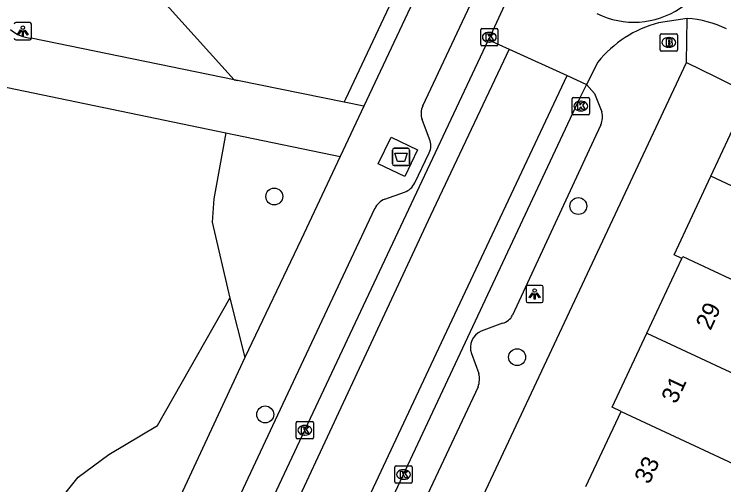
# Model space of a CAD drawing. Extents: x 159822 to 160765, y 380693 to 381634.
# Drawn here: x 160158.96 to 160200.01, y 381463.11 to 381490.35 of the extents above; entities that cross this region are included whole.
import ezdxf

# ---------------------------------------------------------------- set-up
doc = ezdxf.new("R2010")
doc.units = 0
for name, color, linetype in [('IMGEO_Afval_apart_plaats', 7, 'Continuous'), ('IMGEO_Boom', 7, 'Continuous'), ('IMGEO_Brandkraan', 7, 'Continuous'), ('IMGEO_Groenvoorziening', 7, 'Continuous'), ('IMGEO_Hek', 7, 'Continuous'), ('IMGEO_Kolk', 7, 'Continuous'), ('IMGEO_Lichtpunt', 7, 'Continuous'), ('IMGEO_Pand', 7, 'Continuous'), ('IMGEO_Pand_nummerreeks', 7, 'Continuous'), ('IMGEO_Rijbaan_lokaal_gesloten', 7, 'Continuous'), ('IMGEO_Rijbaan_lokaal_open', 7, 'Continuous'), ('IMGEO_Voetpad_gesloten', 7, 'Continuous'), ('IMGEO_Voetpad_open', 7, 'Continuous')]:
    doc.layers.add(name, color=color, linetype=linetype)

msp = doc.modelspace()

# ---------------------------------------------------------------- linework, layer by layer
at = {"layer": 'IMGEO_Afval_apart_plaats'}
for p, q in [((160180.842, 381481.69), (160180.842, 381482.49)), ((160180.842, 381482.49), (160180.842, 381481.69)), ((160180.942, 381482.59), (160181.732, 381482.59)), ((160181.732, 381482.59), (160180.942, 381482.59)), ((160181.832, 381482.49), (160181.832, 381481.69)), ((160181.832, 381481.69), (160181.832, 381482.49)), ((160181.732, 381481.59), (160180.942, 381481.59)), ((160180.942, 381481.59), (160181.732, 381481.59))]:
    msp.add_line(p, q, dxfattribs=at)
msp.add_lwpolyline([(160180.985, 381482.304), (160181.689, 381482.304), (160181.54, 381481.834), (160181.134, 381481.834), (160180.985, 381482.304)], dxfattribs=at)
for centre, start, end in [((160180.942, 381482.49), 90, 180), ((160180.942, 381482.49), 90, 180), ((160181.732, 381482.49), 0, 90), ((160181.732, 381482.49), 360, 90), ((160180.942, 381481.69), 180, 270), ((160180.942, 381481.69), 180, 270), ((160181.732, 381481.69), 270, 0), ((160181.732, 381481.69), 270, 0)]:
    msp.add_arc(centre, 0.1, start, end, dxfattribs=at)
at = {"layer": 'IMGEO_Boom'}
for centre in [(160174.006, 381479.801), (160191.593, 381479.246), (160188.052, 381470.494), (160173.484, 381467.183)]:
    msp.add_circle(centre, 0.489, dxfattribs=at)
at = {"layer": 'IMGEO_Brandkraan'}
for p, q in [((160196.331, 381488.293), (160196.331, 381489.145)), ((160196.406, 381489.219), (160197.258, 381489.219)), ((160196.819, 381488.999), (160196.844, 381488.999)), ((160197.332, 381489.145), (160197.332, 381488.293)), ((160197.258, 381488.219), (160196.406, 381488.219)), ((160196.842, 381488.439), (160196.817, 381488.439))]:
    msp.add_line(p, q, dxfattribs=at)
for points in [[(160196.331, 381488.293), (160196.331, 381489.145)], [(160196.406, 381489.219), (160197.258, 381489.219)], [(160196.679, 381488.919), (160196.679, 381488.519), (160196.892, 381488.519)], [(160196.91, 381488.919), (160196.679, 381488.919)], [(160197.332, 381489.145), (160197.332, 381488.293)], [(160196.858, 381488.838), (160196.804, 381488.838), (160196.804, 381488.762)], [(160196.804, 381488.762), (160196.857, 381488.762)], [(160196.866, 381488.686), (160196.804, 381488.686), (160196.804, 381488.605)], [(160196.804, 381488.605), (160196.866, 381488.605)], [(160197.258, 381488.219), (160196.406, 381488.219)]]:
    msp.add_lwpolyline(points, dxfattribs=at)
for centre, radius, start, end in [((160196.408, 381489.143), 0.0765, 91.552, 178.448), ((160196.408, 381489.143), 0.0765, 91.552, 178.448), ((160196.914, 381488.774), 0.145, 59.4692, 91.5367), ((160196.939, 381488.821), 0.0922, 285.5137, 58.1501), ((160197.256, 381489.143), 0.0765, 1.552, 88.448), ((160197.256, 381489.143), 0.0765, 1.552, 88.448), ((160196.859, 381488.8), 0.0379, 267.8285, 90.9355), ((160196.867, 381488.645), 0.0404, 269.8759, 90.5077), ((160196.898, 381488.77), 0.251, 268.6676, 293.5347), ((160196.944, 381488.629), 0.105, 301.3115, 78.989), ((160196.408, 381488.295), 0.0765, 181.552, 268.448), ((160196.408, 381488.295), 0.0765, 181.552, 268.448), ((160197.256, 381488.295), 0.0765, 271.552, 358.448), ((160197.256, 381488.295), 0.0765, 271.552, 358.448)]:
    msp.add_arc(centre, radius, start, end, dxfattribs=at)
for centre, major_axis, ratio, start_param, end_param in [((160196.818, 381488.719), (-0.387, 0.002), 0.722429, 4.712389, 7.853982), ((160196.843, 381488.719), (-0.39, 0.002), 0.717154, 1.570796, 4.712389)]:
    msp.add_ellipse(centre, major_axis=major_axis, ratio=ratio, start_param=start_param, end_param=end_param, dxfattribs=at)
at = {"layer": 'IMGEO_Groenvoorziening'}
for points in [[(160178.058, 381485.251), (160178.153, 381485.454), (160189.969, 381510.58), (160190.545, 381511.66), (160181.534, 381516.692), (160180.912, 381516.008), (160161.494, 381497.825)], [(160163.145, 381496.074), (160164.913, 381494.072), (160171.689, 381486.562)], [(160171.208, 381483.478), (160170.5, 381479.666), (160170.422, 381478.32), (160171.443, 381473.914)], [(160158.383, 381452.357), (160159.598, 381451.877), (160160.915, 381461.353), (160162.671, 381463.549), (160164.428, 381464.866), (160167.246, 381466.544), (160171.443, 381473.914)], [(160171.443, 381473.914), (160172.308, 381470.473)]]:
    msp.add_lwpolyline(points, dxfattribs=at)
at = {"layer": 'IMGEO_Hek'}
for points in [[(160178.058, 381485.251), (160178.153, 381485.454), (160189.969, 381510.58), (160190.545, 381511.66)], [(160164.913, 381494.072), (160171.689, 381486.562)], [(160171.689, 381486.562), (160171.879, 381486.523)]]:
    msp.add_lwpolyline(points, dxfattribs=at)
at = {"layer": 'IMGEO_Kolk'}
for p, q in [((160185.945, 381488.596), (160185.945, 381489.448)), ((160186.02, 381489.522), (160186.872, 381489.522)), ((160186.433, 381489.302), (160186.458, 381489.302)), ((160186.946, 381489.448), (160186.946, 381488.596)), ((160186.872, 381488.522), (160186.02, 381488.522)), ((160186.456, 381488.742), (160186.431, 381488.742)), ((160191.236, 381484.605), (160191.236, 381485.457)), ((160191.311, 381485.531), (160192.163, 381485.531)), ((160191.724, 381485.311), (160191.749, 381485.311)), ((160192.237, 381485.457), (160192.237, 381484.605)), ((160192.163, 381484.531), (160191.311, 381484.531)), ((160191.747, 381484.751), (160191.722, 381484.751)), ((160175.342, 381466.768), (160176.194, 381466.768)), ((160175.267, 381465.842), (160175.267, 381466.694)), ((160175.755, 381466.548), (160175.78, 381466.548)), ((160176.268, 381466.694), (160176.268, 381465.842)), ((160175.778, 381465.988), (160175.753, 381465.988)), ((160176.194, 381465.768), (160175.342, 381465.768)), ((160180.985, 381463.278), (160180.985, 381464.13)), ((160181.06, 381464.204), (160181.912, 381464.204)), ((160181.473, 381463.984), (160181.498, 381463.984)), ((160181.986, 381464.13), (160181.986, 381463.278)), ((160181.912, 381463.204), (160181.06, 381463.204)), ((160181.496, 381463.424), (160181.471, 381463.424))]:
    msp.add_line(p, q, dxfattribs=at)
for points in [[(160185.945, 381488.596), (160185.945, 381489.448)], [(160186.02, 381489.522), (160186.872, 381489.522)], [(160186.946, 381489.448), (160186.946, 381488.596)], [(160186.266, 381489.222), (160186.389, 381489.222), (160186.389, 381489.071), (160186.519, 381489.222), (160186.683, 381489.222), (160186.537, 381489.071), (160186.69, 381488.822), (160186.538, 381488.822), (160186.453, 381488.986), (160186.389, 381488.919), (160186.389, 381488.822), (160186.266, 381488.822), (160186.266, 381489.222)], [(160186.872, 381488.522), (160186.02, 381488.522)], [(160191.236, 381484.605), (160191.236, 381485.457)], [(160191.311, 381485.531), (160192.163, 381485.531)], [(160191.557, 381485.231), (160191.68, 381485.231), (160191.68, 381485.08), (160191.81, 381485.231), (160191.974, 381485.231), (160191.828, 381485.08), (160191.981, 381484.831), (160191.829, 381484.831), (160191.744, 381484.995), (160191.68, 381484.928), (160191.68, 381484.831), (160191.557, 381484.831), (160191.557, 381485.231)], [(160192.237, 381485.457), (160192.237, 381484.605)], [(160192.163, 381484.531), (160191.311, 381484.531)], [(160175.342, 381466.768), (160176.194, 381466.768)], [(160175.267, 381465.842), (160175.267, 381466.694)], [(160175.588, 381466.468), (160175.711, 381466.468), (160175.711, 381466.317), (160175.841, 381466.468), (160176.005, 381466.468), (160175.859, 381466.317), (160176.012, 381466.068), (160175.86, 381466.068), (160175.775, 381466.232), (160175.711, 381466.165), (160175.711, 381466.068), (160175.588, 381466.068), (160175.588, 381466.468)], [(160176.268, 381466.694), (160176.268, 381465.842)], [(160176.194, 381465.768), (160175.342, 381465.768)], [(160180.985, 381463.278), (160180.985, 381464.13)], [(160181.06, 381464.204), (160181.912, 381464.204)], [(160181.306, 381463.904), (160181.429, 381463.904), (160181.429, 381463.753), (160181.559, 381463.904), (160181.723, 381463.904), (160181.577, 381463.753), (160181.73, 381463.504), (160181.578, 381463.504), (160181.493, 381463.668), (160181.429, 381463.601), (160181.429, 381463.504), (160181.306, 381463.504), (160181.306, 381463.904)], [(160181.986, 381464.13), (160181.986, 381463.278)], [(160181.912, 381463.204), (160181.06, 381463.204)]]:
    msp.add_lwpolyline(points, dxfattribs=at)
for centre, start, end in [((160186.022, 381489.446), 91.552, 178.448), ((160186.022, 381489.446), 91.552, 178.448), ((160186.87, 381489.446), 1.552, 88.448), ((160186.87, 381489.446), 1.552, 88.448), ((160186.022, 381488.598), 181.552, 268.448), ((160186.022, 381488.598), 181.552, 268.448), ((160186.87, 381488.598), 271.552, 358.448), ((160186.87, 381488.598), 271.552, 358.448), ((160191.313, 381485.455), 91.552, 178.448), ((160191.313, 381485.455), 91.552, 178.448), ((160192.161, 381485.455), 1.552, 88.448), ((160192.161, 381485.455), 1.552, 88.448), ((160191.313, 381484.607), 181.552, 268.448), ((160191.313, 381484.607), 181.552, 268.448), ((160192.161, 381484.607), 271.552, 358.448), ((160192.161, 381484.607), 271.552, 358.448), ((160175.344, 381466.692), 91.552, 178.448), ((160175.344, 381466.692), 91.552, 178.448), ((160176.192, 381466.692), 1.552, 88.448), ((160176.192, 381466.692), 1.552, 88.448), ((160175.344, 381465.844), 181.552, 268.448), ((160175.344, 381465.844), 181.552, 268.448), ((160176.192, 381465.844), 271.552, 358.448), ((160176.192, 381465.844), 271.552, 358.448), ((160181.062, 381464.128), 91.552, 178.448), ((160181.062, 381464.128), 91.552, 178.448), ((160181.91, 381464.128), 1.552, 88.448), ((160181.91, 381464.128), 1.552, 88.448), ((160181.062, 381463.28), 181.552, 268.448), ((160181.062, 381463.28), 181.552, 268.448), ((160181.91, 381463.28), 271.552, 358.448), ((160181.91, 381463.28), 271.552, 358.448)]:
    msp.add_arc(centre, 0.0765, start, end, dxfattribs=at)
for centre, major_axis, ratio, start_param, end_param in [((160186.432, 381489.022), (-0.387, 0.002), 0.722429, 4.712389, 7.853982), ((160186.457, 381489.022), (-0.39, 0.002), 0.717154, 1.570796, 4.712389), ((160191.723, 381485.031), (-0.387, 0.002), 0.722429, 4.712389, 7.853982), ((160191.748, 381485.031), (-0.39, 0.002), 0.717154, 1.570796, 4.712389), ((160175.754, 381466.268), (-0.387, 0.002), 0.722429, 4.712389, 7.853982), ((160175.779, 381466.268), (-0.39, 0.002), 0.717154, 1.570796, 4.712389), ((160181.472, 381463.704), (-0.387, 0.002), 0.722429, 4.712389, 7.853982), ((160181.497, 381463.704), (-0.39, 0.002), 0.717154, 1.570796, 4.712389)]:
    msp.add_ellipse(centre, major_axis=major_axis, ratio=ratio, start_param=start_param, end_param=end_param, dxfattribs=at)
at = {"layer": 'IMGEO_Lichtpunt'}
for p, q in [((160159.863, 381489.869), (160159.055, 381489.869)), ((160159.863, 381489.869), (160159.055, 381489.869)), ((160159.957, 381488.967), (160159.957, 381489.774)), ((160159.957, 381488.967), (160159.957, 381489.774)), ((160159.055, 381488.873), (160159.863, 381488.873)), ((160159.055, 381488.873), (160159.863, 381488.873)), ((160188.568, 381474.556), (160188.568, 381473.749)), ((160188.568, 381474.556), (160188.568, 381473.749)), ((160189.47, 381474.651), (160188.662, 381474.651)), ((160189.47, 381474.651), (160188.662, 381474.651)), ((160189.564, 381473.749), (160189.564, 381474.556)), ((160189.564, 381473.749), (160189.564, 381474.556)), ((160188.662, 381473.655), (160189.47, 381473.655)), ((160188.662, 381473.655), (160189.47, 381473.655))]:
    msp.add_line(p, q, dxfattribs=at)
for points in [[(160159.335, 381489.438), (160159.374, 381489.41), (160159.186, 381489.148), (160159.148, 381489.175), (160159.335, 381489.438)], [(160159.437, 381489.39), (160159.484, 381489.39), (160159.484, 381489.068), (160159.437, 381489.068), (160159.437, 381489.39)], [(160159.547, 381489.41), (160159.585, 381489.437), (160159.772, 381489.175), (160159.733, 381489.147), (160159.547, 381489.41)], [(160188.942, 381474.22), (160188.981, 381474.192), (160188.793, 381473.93), (160188.755, 381473.957), (160188.942, 381474.22)], [(160189.044, 381474.172), (160189.091, 381474.172), (160189.091, 381473.85), (160189.044, 381473.85), (160189.044, 381474.172)], [(160189.154, 381474.192), (160189.192, 381474.219), (160189.379, 381473.957), (160189.34, 381473.929), (160189.154, 381474.192)]]:
    msp.add_lwpolyline(points, dxfattribs=at)
for centre in [(160159.46, 381489.572), (160189.067, 381474.354)]:
    msp.add_circle(centre, 0.0994, dxfattribs=at)
for centre, start, end in [((160159.055, 381489.774), 90, 180), ((160159.055, 381489.774), 90, 180), ((160159.863, 381489.774), 0, 90), ((160159.863, 381489.774), 0, 90), ((160159.055, 381488.967), 180, 270), ((160159.055, 381488.967), 180, 270), ((160159.863, 381488.967), 270, 0), ((160159.863, 381488.967), 270, 360), ((160188.662, 381474.556), 90, 180), ((160188.662, 381474.556), 90, 180), ((160189.47, 381474.556), 0, 90), ((160189.47, 381474.556), 0, 90), ((160188.662, 381473.749), 180, 270), ((160188.662, 381473.749), 180, 270), ((160189.47, 381473.749), 270, 0), ((160189.47, 381473.749), 270, 360)]:
    msp.add_arc(centre, 0.0946, start, end, dxfattribs=at)
at = {"layer": 'IMGEO_Pand'}
for points in [[(160199.262, 381480.978), (160201.503, 381485.755)], [(160197.584, 381476.216), (160197.129, 381476.429), (160199.262, 381480.978)], [(160212.172, 381474.921), (160199.262, 381480.978)], [(160195.55, 381471.879), (160197.584, 381476.216)], [(160197.584, 381476.216), (160197.634, 381476.32), (160204.898, 381472.932)], [(160194.069, 381467.36), (160193.546, 381467.606), (160195.55, 381471.879)], [(160195.55, 381471.879), (160208.007, 381466.071)], [(160192.029, 381463.01), (160194.069, 381467.36)], [(160194.069, 381467.36), (160200.865, 381464.184)]]:
    msp.add_lwpolyline(points, dxfattribs=at)
at = {"layer": 'IMGEO_Rijbaan_lokaal_gesloten'}
for points in [[(160167.066, 381447.717), (160169.392, 381452.674), (160175.477, 381465.647), (160186.405, 381488.877)], [(160187.589, 381488.337), (160183.049, 381478.7), (160169.494, 381449.607), (160168.22, 381446.905)], [(160171.48, 381445.326), (160172.919, 381448.379), (160183.534, 381471.022), (160190.948, 381486.805)], [(160192.07, 381486.28), (160191.707, 381485.544), (160172.744, 381445.075)]]:
    msp.add_lwpolyline(points, dxfattribs=at)
at = {"layer": 'IMGEO_Rijbaan_lokaal_open'}
for points in [[(160193.743, 381504.831), (160186.405, 381488.877)], [(160197.886, 381490.111), (160196.239, 381489.845)], [(160186.405, 381488.877), (160187.589, 381488.337)], [(160187.589, 381488.337), (160190.948, 381486.805)], [(160192.726, 381487.58), (160192.07, 381486.28)], [(160190.948, 381486.805), (160192.07, 381486.28)]]:
    msp.add_lwpolyline(points, dxfattribs=at)
for centre, radius, start, end in [((160194.812, 381494.678), 4.79, 243.4503, 64.9123), ((160197.901, 381483.41), 6.646, 104.4831, 141.1405), ((160197.374, 381483.531), 6.6, 64.9285, 85.5523)]:
    msp.add_arc(centre, radius, start, end, dxfattribs=at)
at = {"layer": 'IMGEO_Voetpad_gesloten'}
for points in [[(160171.689, 381486.562), (160159.944, 381488.963)], [(160178.058, 381485.251), (160171.879, 381486.523), (160171.689, 381486.562)], [(160157.998, 381486.215), (160171.208, 381483.478)], [(160179.181, 381485.02), (160178.058, 381485.251)], [(160179.181, 381485.02), (160177.812, 381482.109)], [(160171.208, 381483.478), (160177.812, 381482.109)], [(160182.295, 381482.496), (160181.554, 381480.955), (160180.022, 381481.692), (160180.763, 381483.233), (160182.295, 381482.496)]]:
    msp.add_lwpolyline(points, dxfattribs=at)
msp.add_arc((160160.095, 381491.009), 2.052, 228.7352, 265.768, dxfattribs=at)
at = {"layer": 'IMGEO_Voetpad_open'}
for points in [[(160182.592, 381485.039), (160189.615, 381500), (160195.788, 381513.154)], [(160192.336, 381512.972), (160179.181, 381485.02)], [(160197.851, 381487.555), (160197.886, 381490.111)], [(160159.202, 381405.137), (160197.851, 381487.555)], [(160197.851, 381487.555), (160199.508, 381486.738), (160201.503, 381485.755)], [(160192.07, 381486.28), (160192.525, 381485.762), (160192.945, 381484.698)], [(160182.981, 381483.117), (160182.552, 381484.252)], [(160192.902, 381483.951), (160192.469, 381483.037), (160187.781, 381472.925)], [(160177.812, 381482.109), (160175.558, 381477.316), (160172.308, 381470.473)], [(160182.128, 381480.588), (160182.972, 381482.319)], [(160180.392, 381479.639), (160181.531, 381480.058)], [(160166.645, 381451.002), (160174.497, 381467.781), (160179.823, 381479.094)], [(160187.21, 381472.46), (160185.968, 381471.995)], [(160172.308, 381470.473), (160163.19, 381450.85), (160161.614, 381447.576), (160160.509, 381445.278)], [(160185.415, 381470.712), (160185.838, 381469.56)], [(160185.796, 381468.773), (160175.471, 381446.793), (160175.203, 381446.466), (160174.933, 381446.261), (160173.734, 381445.837)]]:
    msp.add_lwpolyline(points, dxfattribs=at)
for centre, radius, start, end in [((160183.567, 381484.595), 1.071, 155.5128, 198.6679), ((160191.908, 381484.383), 1.084, 336.5201, 16.8908), ((160182.132, 381482.728), 0.934, 334.0683, 24.6394), ((160181.269, 381480.954), 0.934, 286.2929, 336.9027), ((160180.791, 381478.653), 1.063, 112.0189, 155.5127), ((160186.998, 381473.304), 0.87, 284.1188, 334.1972), ((160186.358, 381471.066), 1.007, 112.7833, 200.5826), ((160184.462, 381469.239), 1.413, 340.7535, 13.1368)]:
    msp.add_arc(centre, radius, start, end, dxfattribs=at)

# ---------------------------------------------------------------- texts
at = {"layer": 'IMGEO_Pand_nummerreeks'}
for s, rotation, p in [('29', 64.9831, (160199.239, 381472.004)), ('31', 64.9831, (160197.251, 381467.745)), ('33', 64.8761, (160195.689, 381463.091))]:
    msp.add_text(s, height=1, rotation=rotation, dxfattribs=at).set_placement(p)

doc.saveas('drawing.dxf')
